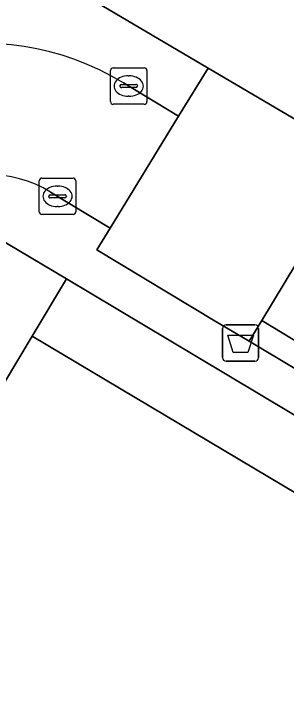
# Model space of a CAD drawing. Extents: x 158455 to 159797, y 387218 to 388672.
# Drawn here: x 159252.49 to 159259.96, y 388199.4 to 388218.43 of the extents above; entities that cross this region are included whole.
import ezdxf

# ---------------------------------------------------------------- set-up
doc = ezdxf.new("R2010")
doc.units = 0
for name, color, linetype in [('IMGEO_Afvalbak', 7, 'Continuous'), ('IMGEO_Erf', 7, 'Continuous'), ('IMGEO_Kolk', 7, 'Continuous'), ('IMGEO_Pand', 7, 'Continuous'), ('IMGEO_Pand_overbouw', 7, 'Continuous'), ('IMGEO_Parkeervlak_open', 7, 'Continuous'), ('IMGEO_Rijbaan_lokaal_open', 7, 'Continuous'), ('IMGEO_Voetpad_open', 7, 'Continuous')]:
    doc.layers.add(name, color=color, linetype=linetype)

msp = doc.modelspace()

# ---------------------------------------------------------------- linework, layer by layer
at = {"layer": 'IMGEO_Afvalbak'}
for p, q in [((159258.314, 388209.909), (159259.104, 388209.909)), ((159259.104, 388209.909), (159258.314, 388209.909)), ((159258.214, 388209.009), (159258.214, 388209.809)), ((159258.214, 388209.809), (159258.214, 388209.009)), ((159259.204, 388209.809), (159259.204, 388209.009)), ((159259.204, 388209.009), (159259.204, 388209.809)), ((159259.104, 388208.909), (159258.314, 388208.909)), ((159258.314, 388208.909), (159259.104, 388208.909))]:
    msp.add_line(p, q, dxfattribs=at)
msp.add_lwpolyline([(159258.357, 388209.623), (159259.061, 388209.623), (159258.912, 388209.153), (159258.506, 388209.153), (159258.357, 388209.623)], dxfattribs=at)
for centre, start, end in [((159258.314, 388209.809), 90, 180), ((159258.314, 388209.809), 90, 180), ((159259.104, 388209.809), 0, 90), ((159259.104, 388209.809), 360, 90), ((159258.314, 388209.009), 180, 270), ((159258.314, 388209.009), 180, 270), ((159259.104, 388209.009), 270, 0), ((159259.104, 388209.009), 270, 0)]:
    msp.add_arc(centre, 0.1, start, end, dxfattribs=at)
at = {"layer": 'IMGEO_Erf'}
msp.add_lwpolyline([(159252.993, 388209.593), (159269.175, 388199.965), (159270.093, 388201.509), (159257.454, 388209.069), (159253.937, 388211.172)], close=True, dxfattribs=at)
at = {"layer": 'IMGEO_Kolk'}
for p, q in [((159255.217, 388216.955), (159256.069, 388216.955)), ((159255.142, 388216.029), (159255.142, 388216.881)), ((159256.143, 388216.881), (159256.143, 388216.029)), ((159255.63, 388216.735), (159255.655, 388216.735)), ((159255.401, 388216.449), (159255.401, 388216.461)), ((159255.839, 388216.412), (159255.441, 388216.412)), ((159255.444, 388216.498), (159255.842, 388216.498)), ((159255.885, 388216.461), (159255.885, 388216.449)), ((159255.653, 388216.175), (159255.628, 388216.175)), ((159256.069, 388215.955), (159255.217, 388215.955)), ((159253.265, 388213.933), (159254.117, 388213.933)), ((159253.19, 388213.007), (159253.19, 388213.859)), ((159253.678, 388213.713), (159253.703, 388213.713)), ((159254.191, 388213.859), (159254.191, 388213.007)), ((159253.449, 388213.427), (159253.449, 388213.439)), ((159253.887, 388213.39), (159253.489, 388213.39)), ((159253.492, 388213.476), (159253.89, 388213.476)), ((159253.933, 388213.439), (159253.933, 388213.427)), ((159253.701, 388213.153), (159253.676, 388213.153)), ((159254.117, 388212.933), (159253.265, 388212.933))]:
    msp.add_line(p, q, dxfattribs=at)
for points in [[(159255.217, 388216.955), (159256.069, 388216.955)], [(159255.142, 388216.029), (159255.142, 388216.881)], [(159256.143, 388216.881), (159256.143, 388216.029)], [(159256.069, 388215.955), (159255.217, 388215.955)], [(159253.265, 388213.933), (159254.117, 388213.933)], [(159253.19, 388213.007), (159253.19, 388213.859)], [(159254.191, 388213.859), (159254.191, 388213.007)], [(159254.117, 388212.933), (159253.265, 388212.933)]]:
    msp.add_lwpolyline(points, dxfattribs=at)
for centre, radius, start, end in [((159255.219, 388216.879), 0.0765, 91.552, 178.448), ((159255.219, 388216.879), 0.0765, 91.552, 178.448), ((159256.067, 388216.879), 0.0765, 1.552, 88.448), ((159256.067, 388216.879), 0.0765, 1.552, 88.448), ((159255.441, 388216.458), 0.0403, 85.8775, 175.7526), ((159255.438, 388216.448), 0.0366, 178.938, 274.7102), ((159255.842, 388216.455), 0.043, 264.8664, 352.4533), ((159255.846, 388216.46), 0.0386, 1.7309, 96.639), ((159255.219, 388216.031), 0.0765, 181.552, 268.448), ((159255.219, 388216.031), 0.0765, 181.552, 268.448), ((159256.067, 388216.031), 0.0765, 271.552, 358.448), ((159256.067, 388216.031), 0.0765, 271.552, 358.448), ((159253.267, 388213.857), 0.0765, 91.552, 178.448), ((159253.267, 388213.857), 0.0765, 91.552, 178.448), ((159254.115, 388213.857), 0.0765, 1.552, 88.448), ((159254.115, 388213.857), 0.0765, 1.552, 88.448), ((159253.489, 388213.436), 0.0403, 85.8775, 175.7526), ((159253.486, 388213.426), 0.0366, 178.938, 274.7102), ((159253.89, 388213.433), 0.043, 264.8664, 352.4533), ((159253.894, 388213.438), 0.0386, 1.7309, 96.639), ((159253.267, 388213.009), 0.0765, 181.552, 268.448), ((159253.267, 388213.009), 0.0765, 181.552, 268.448), ((159254.115, 388213.009), 0.0765, 271.552, 358.448), ((159254.115, 388213.009), 0.0765, 271.552, 358.448)]:
    msp.add_arc(centre, radius, start, end, dxfattribs=at)
for centre, major_axis, ratio, start_param, end_param in [((159255.629, 388216.455), (-0.387, 0.002), 0.722429, 4.712389, 7.853982), ((159255.654, 388216.455), (-0.39, 0.002), 0.717154, 1.570796, 4.712389), ((159253.677, 388213.433), (-0.387, 0.002), 0.722429, 4.712389, 7.853982), ((159253.702, 388213.433), (-0.39, 0.002), 0.717154, 1.570796, 4.712389)]:
    msp.add_ellipse(centre, major_axis=major_axis, ratio=ratio, start_param=start_param, end_param=end_param, dxfattribs=at)
at = {"layer": 'IMGEO_Pand'}
for points in [[(159254.432, 388229.123), (159249.978, 388221.574), (159257.82, 388216.947), (159260.879, 388215.142), (159261.351, 388214.864), (159262.126, 388214.407), (159266.58, 388221.956)], [(159295.371, 388186.415), (159282.989, 388193.781), (159283.611, 388194.827), (159270.691, 388202.514), (159270.093, 388201.509), (159269.175, 388199.965), (159252.993, 388209.593), (159246.753, 388199.157), (159250.268, 388197.054), (159263.041, 388189.414), (159263.768, 388190.629), (159276.067, 388183.273), (159275.338, 388182.053), (159285.191, 388176.16), (159288.172, 388174.377)]]:
    msp.add_lwpolyline(points, close=True, dxfattribs=at)
at = {"layer": 'IMGEO_Pand_overbouw'}
msp.add_lwpolyline([(159253.937, 388211.172), (159252.993, 388209.593), (159269.175, 388199.965), (159270.093, 388201.509), (159257.454, 388209.069)], close=True, dxfattribs=at)
at = {"layer": 'IMGEO_Parkeervlak_open'}
msp.add_lwpolyline([(159261.473, 388208.701), (159259.289, 388210.029), (159258.943, 388209.458), (159268.125, 388203.965)], dxfattribs=at)
at = {"layer": 'IMGEO_Rijbaan_lokaal_open'}
for points in [[(159255.498, 388216.545), (159257.011, 388215.627), (159257.82, 388216.947), (159249.978, 388221.574), (159246.614, 388223.713), (159243.906, 388219.412), (159242.678, 388217.369), (159244.711, 388216.024), (159236.697, 388202.732), (159235.405, 388203.421), (159233.432, 388200.148)], [(159261.351, 388214.864), (159260.879, 388215.142), (159257.82, 388216.947), (159257.011, 388215.627), (159255.131, 388212.556), (159254.77, 388211.967), (159258.018, 388210.011), (159258.943, 388209.458), (159259.289, 388210.029), (159261.155, 388213.112), (159261.684, 388213.986), (159261.512, 388214.085)], [(159253.499, 388213.548), (159255.131, 388212.556), (159257.011, 388215.627), (159255.498, 388216.545)], [(159262.832, 388212.095), (159261.155, 388213.112), (159259.289, 388210.029), (159261.473, 388208.701)]]:
    msp.add_lwpolyline(points, dxfattribs=at)
for centre, radius, start, end in [((159251.628, 388210.166), 7.461, 58.7583, 146.8111), ((159251.628, 388210.166), 7.461, 58.7583, 146.8111), ((159251.792, 388210.74), 3.286, 58.7026, 122.8729)]:
    msp.add_arc(centre, radius, start, end, dxfattribs=at)
at = {"layer": 'IMGEO_Voetpad_open'}
for points in [[(159258.018, 388210.011), (159254.77, 388211.967), (159255.131, 388212.556), (159253.499, 388213.548)], [(159250.008, 388213.5), (159253.937, 388211.172), (159257.454, 388209.069), (159270.093, 388201.509), (159270.691, 388202.514), (159271.736, 388204.222), (159272.31, 388205.169), (159271.605, 388205.616)], [(159253.937, 388211.172), (159250.008, 388213.5)], [(159214.541, 388134.186), (159214.428, 388140.38), (159214.15, 388150.168), (159217.617, 388150.283), (159220.841, 388155.684), (159220.855, 388155.708), (159221.621, 388156.992), (159218.192, 388159.016), (159217.43, 388159.525), (159225.124, 388172.382), (159225.809, 388171.918), (159227.228, 388171.08), (159242.239, 388196.147), (159243.717, 388195.153), (159247.856, 388192.709), (159250.268, 388197.054), (159246.753, 388199.157), (159252.993, 388209.593), (159253.937, 388211.172)], [(159268.125, 388203.965), (159258.943, 388209.458), (159258.018, 388210.011)]]:
    msp.add_lwpolyline(points, dxfattribs=at)
msp.add_arc((159251.792, 388210.74), 3.286, 58.7026, 122.8729, dxfattribs=at)

doc.saveas('drawing.dxf')
